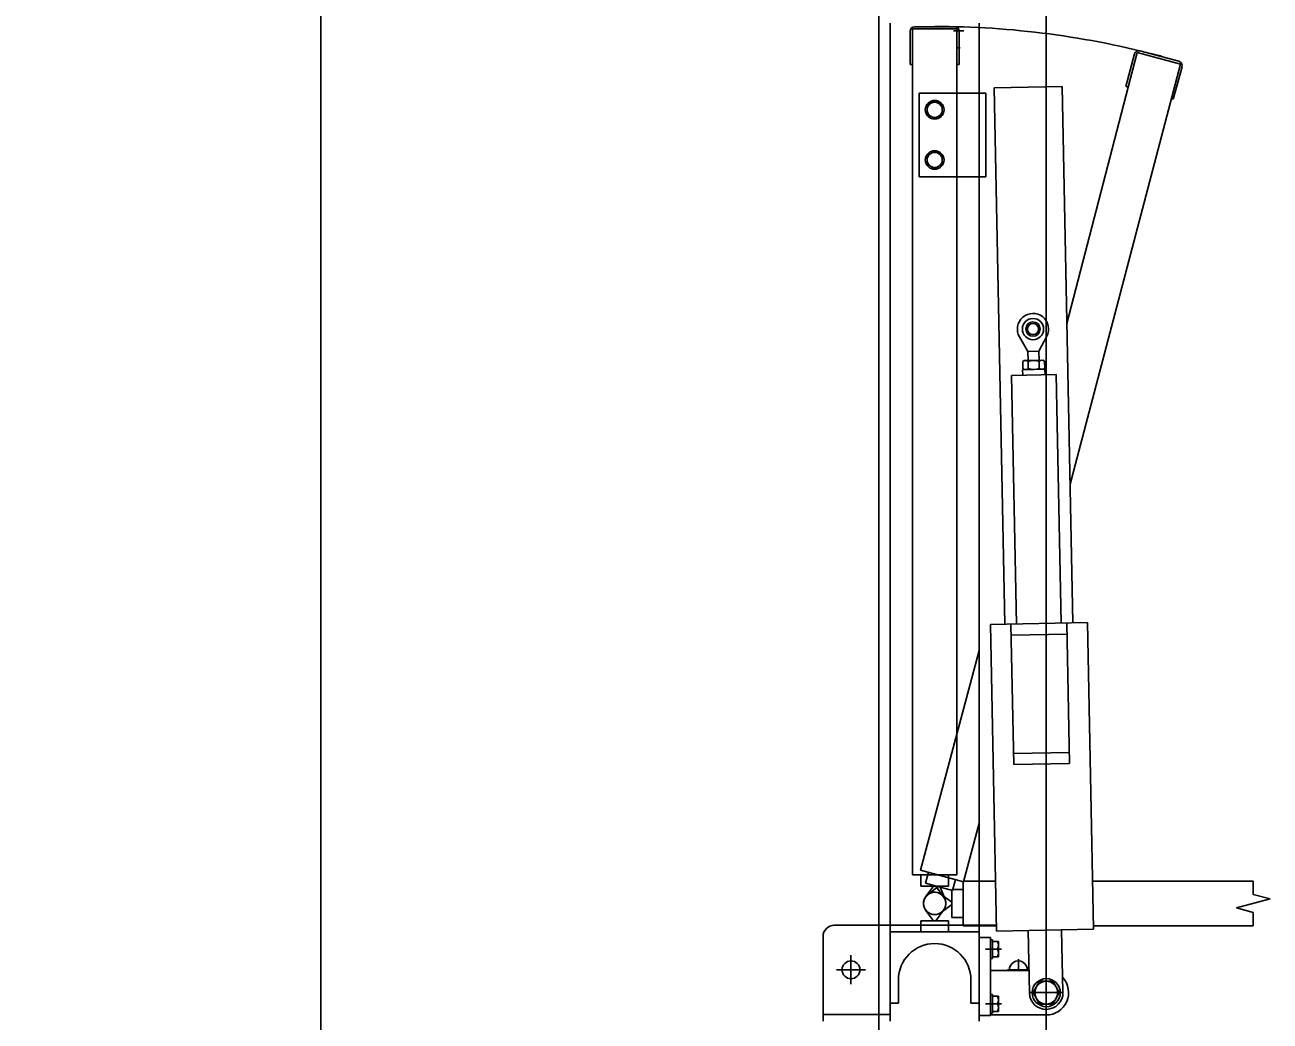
# Model space of a CAD drawing. Extents: x -264222 to -263592, y -1242345 to -1242048.
# Drawn here: x -263795.808 to -263794.692, y -1242183.997 to -1242183.104 of the extents above; entities that cross this region are included whole.
import ezdxf

# ---------------------------------------------------------------- set-up
doc = ezdxf.new("R2010")
doc.units = 0
doc.layers.add('HESCON_OSI_STAVBY_KFA', color=7, linetype='Continuous')
doc.layers.add('KFA_2D_SITUACIA_DSP', color=7, linetype='Continuous')

msp = doc.modelspace()

# ---------------------------------------------------------------- linework, layer by layer
at = {"layer": 'HESCON_OSI_STAVBY_KFA'}
msp.add_line((-263795.5428, -1242083.2372), (-263795.5428, -1242246.7072), dxfattribs=at)
at = {"layer": 'KFA_2D_SITUACIA_DSP'}
for p, q in [((-263795.0428, -1242101.7691), (-263795.0428, -1242226.9954)), ((-263795.0327, -1242183.1025), (-263795.0327, -1242183.997)), ((-263794.9747, -1242183.1055), (-263795.0107, -1242183.1055)), ((-263794.9527, -1242183.1025), (-263794.9527, -1242183.997)), ((-263795.0147, -1242183.1095), (-263795.0147, -1242183.1395)), ((-263795.0127, -1242183.1075), (-263795.0127, -1242183.866)), ((-263794.9727, -1242183.1075), (-263795.0127, -1242183.1075)), ((-263794.9757, -1242183.1093), (-263794.9667, -1242183.1093)), ((-263794.9727, -1242183.1075), (-263794.9727, -1242183.866)), ((-263794.9707, -1242183.1095), (-263794.9707, -1242183.1395)), ((-263794.9698, -1242183.1246), (-263794.9727, -1242183.1246)), ((-263794.8111, -1242183.1286), (-263794.8742, -1242183.3717)), ((-263794.8111, -1242183.1286), (-263794.7725, -1242183.139)), ((-263794.8087, -1242183.1272), (-263794.7739, -1242183.1365)), ((-263795.0127, -1242183.1395), (-263795.0147, -1242183.1395)), ((-263794.9707, -1242183.1395), (-263794.9727, -1242183.1395)), ((-263794.7725, -1242183.139), (-263794.8713, -1242183.5156)), ((-263794.8213, -1242183.159), (-263794.8136, -1242183.13)), ((-263794.771, -1242183.1414), (-263794.7788, -1242183.1704)), ((-263794.9394, -1242183.1603), (-263794.8784, -1242183.159)), ((-263794.9394, -1242183.1603), (-263794.9298, -1242183.6412)), ((-263794.8688, -1242183.64), (-263794.8784, -1242183.159)), ((-263794.8194, -1242183.1595), (-263794.8213, -1242183.159)), ((-263795.0067, -1242183.165), (-263795.0067, -1242183.24)), ((-263794.9527, -1242183.165), (-263795.0067, -1242183.165)), ((-263794.9927, -1242183.1721), (-263794.9995, -1242183.1761)), ((-263794.9859, -1242183.1761), (-263794.9927, -1242183.1721)), ((-263794.9467, -1242183.165), (-263794.9527, -1242183.165)), ((-263794.9467, -1242183.165), (-263794.9467, -1242183.24)), ((-263794.7788, -1242183.1704), (-263794.7807, -1242183.1699)), ((-263794.9995, -1242183.1761), (-263794.9995, -1242183.1839)), ((-263794.9995, -1242183.1839), (-263794.9927, -1242183.1878)), ((-263794.9927, -1242183.1878), (-263794.9859, -1242183.1839)), ((-263794.9859, -1242183.1839), (-263794.9859, -1242183.1761)), ((-263794.9927, -1242183.2171), (-263794.9995, -1242183.2211)), ((-263794.9859, -1242183.2211), (-263794.9927, -1242183.2171)), ((-263794.9995, -1242183.2211), (-263794.9995, -1242183.2289)), ((-263794.9995, -1242183.2289), (-263794.9927, -1242183.2328)), ((-263794.9927, -1242183.2328), (-263794.9859, -1242183.2289)), ((-263794.9859, -1242183.2289), (-263794.9859, -1242183.2211)), ((-263794.9527, -1242183.24), (-263795.0067, -1242183.24)), ((-263794.9467, -1242183.24), (-263794.9527, -1242183.24)), ((-263794.9092, -1242183.3967), (-263794.9167, -1242183.3836)), ((-263794.8992, -1242183.3965), (-263794.8922, -1242183.3831)), ((-263794.9092, -1242183.3967), (-263794.8992, -1242183.3965)), ((-263794.9092, -1242183.3967), (-263794.909, -1242183.4049)), ((-263794.8992, -1242183.3965), (-263794.899, -1242183.4047)), ((-263794.9125, -1242183.4049), (-263794.9138, -1242183.4057)), ((-263794.9138, -1242183.4057), (-263794.9137, -1242183.4122)), ((-263794.8955, -1242183.4046), (-263794.9125, -1242183.4049)), ((-263794.9089, -1242183.4056), (-263794.9088, -1242183.4121)), ((-263794.8991, -1242183.4054), (-263794.899, -1242183.4119)), ((-263794.8955, -1242183.4046), (-263794.8942, -1242183.4053)), ((-263794.8942, -1242183.4053), (-263794.8941, -1242183.4118)), ((-263794.8838, -1242183.4174), (-263794.9238, -1242183.4182)), ((-263794.9238, -1242183.4182), (-263794.9193, -1242183.641)), ((-263794.8939, -1242183.4126), (-263794.9139, -1242183.413)), ((-263794.9139, -1242183.413), (-263794.9138, -1242183.418)), ((-263794.9124, -1242183.4129), (-263794.9137, -1242183.4122)), ((-263794.8954, -1242183.4126), (-263794.9124, -1242183.4129)), ((-263794.8954, -1242183.4126), (-263794.8941, -1242183.4118)), ((-263794.8939, -1242183.4126), (-263794.8938, -1242183.4176)), ((-263794.8838, -1242183.4174), (-263794.8793, -1242183.6402)), ((-263794.8558, -1242183.6397), (-263794.9428, -1242183.6414)), ((-263794.9428, -1242183.6414), (-263794.9373, -1242183.9164)), ((-263794.9243, -1242183.6411), (-263794.9218, -1242183.7671)), ((-263794.8743, -1242183.6401), (-263794.8718, -1242183.7661)), ((-263794.8504, -1242183.9146), (-263794.8558, -1242183.6397)), ((-263794.8741, -1242183.6501), (-263794.9241, -1242183.6511)), ((-263794.9527, -1242183.6649), (-263795.0055, -1242183.8617)), ((-263794.872, -1242183.7561), (-263794.922, -1242183.7571)), ((-263794.8718, -1242183.7661), (-263794.9218, -1242183.7671)), ((-263794.9527, -1242183.8195), (-263794.9668, -1242183.872)), ((-263795.0055, -1242183.8617), (-263794.9668, -1242183.872)), ((-263794.9982, -1242183.8636), (-263795.0008, -1242183.8733)), ((-263794.9727, -1242183.866), (-263795.0127, -1242183.866)), ((-263795.0052, -1242183.866), (-263795.0052, -1242183.876)), ((-263795.0052, -1242183.866), (-263794.9802, -1242183.866)), ((-263795.0052, -1242183.876), (-263794.9802, -1242183.876)), ((-263794.9767, -1242183.8798), (-263795.0008, -1242183.8733)), ((-263795.0008, -1242183.8856), (-263794.9937, -1242183.876)), ((-263794.9897, -1242183.8763), (-263794.999, -1242183.8837)), ((-263794.9937, -1242183.876), (-263794.9917, -1242183.876)), ((-263794.9917, -1242183.876), (-263794.9847, -1242183.8856)), ((-263794.9878, -1242183.8768), (-263794.9897, -1242183.8763)), ((-263794.9834, -1242183.8878), (-263794.9878, -1242183.8768)), ((-263794.9802, -1242183.866), (-263794.9802, -1242183.876)), ((-263794.9741, -1242183.8701), (-263794.9767, -1242183.8798)), ((-263794.9672, -1242183.8715), (-263794.9672, -1242183.9115)), ((-263794.9382, -1242183.8715), (-263794.9672, -1242183.8715)), ((-263794.7071, -1242183.8715), (-263794.8512, -1242183.8715)), ((-263794.7071, -1242183.8835), (-263794.7071, -1242183.8715)), ((-263794.9772, -1242183.8905), (-263794.9868, -1242183.8834)), ((-263794.9772, -1242183.904), (-263794.9772, -1242183.879)), ((-263794.9672, -1242183.879), (-263794.9772, -1242183.879)), ((-263794.9672, -1242183.904), (-263794.9672, -1242183.879)), ((-263794.7221, -1242183.8955), (-263794.6921, -1242183.8875)), ((-263794.6921, -1242183.8875), (-263794.7071, -1242183.8835)), ((-263794.9937, -1242183.907), (-263795.0008, -1242183.8974)), ((-263794.9847, -1242183.8974), (-263794.9917, -1242183.907)), ((-263794.9868, -1242183.8995), (-263794.9772, -1242183.8925)), ((-263794.9772, -1242183.8925), (-263794.9772, -1242183.8905)), ((-263794.7071, -1242183.8995), (-263794.7221, -1242183.8955)), ((-263795.0052, -1242183.907), (-263794.9802, -1242183.907)), ((-263795.0052, -1242183.917), (-263795.0052, -1242183.907)), ((-263794.9917, -1242183.907), (-263794.9937, -1242183.907)), ((-263794.9802, -1242183.917), (-263794.9802, -1242183.907)), ((-263794.9672, -1242183.904), (-263794.9772, -1242183.904)), ((-263794.7071, -1242183.9115), (-263794.7071, -1242183.8995)), ((-263795.0927, -1242183.997), (-263795.0927, -1242183.921)), ((-263795.0327, -1242183.911), (-263795.0827, -1242183.911)), ((-263794.9527, -1242183.911), (-263795.0327, -1242183.911)), ((-263794.9527, -1242183.917), (-263795.0327, -1242183.917)), ((-263795.0052, -1242183.917), (-263794.9802, -1242183.917)), ((-263794.9374, -1242183.9115), (-263794.9672, -1242183.9115)), ((-263794.9375, -1242183.911), (-263794.9527, -1242183.911)), ((-263794.9373, -1242183.9164), (-263794.8504, -1242183.9146)), ((-263794.9089, -1242183.9158), (-263794.9077, -1242183.9718)), ((-263794.8777, -1242183.9712), (-263794.8789, -1242183.9152)), ((-263794.7071, -1242183.9115), (-263794.8504, -1242183.9115)), ((-263794.9527, -1242183.922), (-263794.9427, -1242183.922)), ((-263794.9527, -1242183.992), (-263794.9527, -1242183.922)), ((-263794.9329, -1242183.9325), (-263794.9472, -1242183.9325)), ((-263794.9427, -1242183.992), (-263794.9427, -1242183.922)), ((-263794.9427, -1242183.9241), (-263794.9427, -1242183.9409)), ((-263794.941, -1242183.9241), (-263794.9427, -1242183.9241)), ((-263794.941, -1242183.9241), (-263794.941, -1242183.9409)), ((-263794.941, -1242183.9257), (-263794.941, -1242183.9393)), ((-263794.9355, -1242183.9257), (-263794.941, -1242183.9257)), ((-263794.941, -1242183.9325), (-263794.9364, -1242183.9325)), ((-263794.9355, -1242183.9393), (-263794.9355, -1242183.9257)), ((-263795.0677, -1242183.964), (-263795.0677, -1242183.938)), ((-263794.941, -1242183.9409), (-263794.9427, -1242183.9409)), ((-263794.941, -1242183.9393), (-263794.9355, -1242183.9393)), ((-263794.9177, -1242183.9515), (-263794.9177, -1242183.9414)), ((-263795.0547, -1242183.951), (-263795.0807, -1242183.951)), ((-263794.9427, -1242183.9515), (-263794.9081, -1242183.9515)), ((-263794.9082, -1242183.951), (-263794.9273, -1242183.951)), ((-263795.0252, -1242183.96), (-263795.0252, -1242183.981)), ((-263794.9602, -1242183.96), (-263794.9602, -1242183.981)), ((-263794.9045, -1242183.9715), (-263794.8986, -1242183.9613)), ((-263794.8986, -1242183.9613), (-263794.8869, -1242183.9613)), ((-263794.8927, -1242183.9871), (-263794.8927, -1242183.9559)), ((-263794.8869, -1242183.9613), (-263794.881, -1242183.9715)), ((-263794.9427, -1242183.9731), (-263794.9427, -1242183.9899)), ((-263794.941, -1242183.9731), (-263794.9427, -1242183.9731)), ((-263794.941, -1242183.9731), (-263794.941, -1242183.9899)), ((-263794.941, -1242183.9747), (-263794.941, -1242183.9883)), ((-263794.9355, -1242183.9747), (-263794.941, -1242183.9747)), ((-263794.9355, -1242183.9883), (-263794.9355, -1242183.9747)), ((-263794.8771, -1242183.9715), (-263794.9083, -1242183.9715)), ((-263794.8986, -1242183.9817), (-263794.9045, -1242183.9715)), ((-263794.881, -1242183.9715), (-263794.8869, -1242183.9817)), ((-263795.0252, -1242183.981), (-263795.0327, -1242183.981)), ((-263794.9527, -1242183.981), (-263794.9602, -1242183.981)), ((-263794.9329, -1242183.9815), (-263794.9472, -1242183.9815)), ((-263794.941, -1242183.9815), (-263794.9364, -1242183.9815)), ((-263794.941, -1242183.9883), (-263794.9355, -1242183.9883)), ((-263794.8869, -1242183.9817), (-263794.8986, -1242183.9817)), ((-263795.0327, -1242183.991), (-263795.0927, -1242183.991)), ((-263794.9527, -1242183.992), (-263794.9427, -1242183.992)), ((-263794.941, -1242183.9899), (-263794.9427, -1242183.9899)), ((-263794.9427, -1242183.9915), (-263794.8927, -1242183.9915))]:
    msp.add_line(p, q, dxfattribs=at)
msp.add_lwpolyline([(-263794.8928, -1242227.3822), (-263808.9678, -1242241.4572), (-263894.9678, -1242241.4572), (-263909.0428, -1242227.3822), (-263909.0428, -1242196.3327), (-263914.1428, -1242196.3327), (-263914.1428, -1242132.4327), (-263909.0428, -1242132.4327), (-263909.0428, -1242101.3822), (-263894.9678, -1242087.3072), (-263808.9678, -1242087.3072), (-263794.8928, -1242101.3822), (-263794.8928, -1242227.3822)], dxfattribs=at)
for centre, radius in [((-263794.9927, -1242183.18), 0.0084), ((-263794.9927, -1242183.18), 0.0068), ((-263794.9927, -1242183.225), 0.0084), ((-263794.9927, -1242183.225), 0.0068), ((-263794.9046, -1242183.3766), 0.00952), ((-263794.9046, -1242183.3766), 0.00645), ((-263794.9046, -1242183.3766), 0.005), ((-263795.0677, -1242183.951), 0.008), ((-263794.8927, -1242183.9715), 0.0126), ((-263794.8927, -1242183.9715), 0.0102)]:
    msp.add_circle(centre, radius, dxfattribs=at)
for centre, radius, start, end in [((-263795.0107, -1242183.1095), 0.004, 90, 180), ((-263794.9927, -1242183.8915), 0.7862, 75, 90), ((-263794.9747, -1242183.1095), 0.004, 0, 90), ((-263794.8097, -1242183.131), 0.004, 75, 165), ((-263794.7749, -1242183.1404), 0.004, 345, 75), ((-263794.9046, -1242183.3766), 0.014, 332.4029, 209.8771), ((-263794.9113, -1242183.4092), 0.00432, 56.5466, 125.7334), ((-263794.9037, -1242183.4209), 0.0161, 73.4401, 108.8399), ((-263794.8991, -1242183.4054), 0.0001, 181.14, 250.3268), ((-263794.8966, -1242183.4089), 0.00432, 56.5466, 125.7334), ((-263794.9113, -1242183.4086), 0.00432, 236.5466, 305.7334), ((-263794.9042, -1242183.3966), 0.0161, 253.4401, 288.8399), ((-263794.899, -1242183.4119), 0.0001, 111.9532, 181.14), ((-263794.8966, -1242183.4083), 0.00432, 236.5466, 305.7334), ((-263794.9927, -1242183.8915), 0.01, 323.6139, 216.3861), ((-263794.9927, -1242183.8915), 0.01, 53.6139, 306.3861), ((-263794.9927, -1242183.8915), 0.01, 128.6139, 21.3861), ((-263794.9927, -1242183.8915), 0.01, 143.6139, 36.3861), ((-263795.0827, -1242183.921), 0.01, 90, 180), ((-263794.9927, -1242183.96), 0.0325, 0, 180), ((-263794.9423, -1242183.9291), 0.0068, 330, 30), ((-263794.9423, -1242183.9359), 0.0068, 330, 30), ((-263794.9177, -1242183.951), 0.008, 356.4167, 183.5833), ((-263794.8927, -1242183.9715), 0.02, 270, 42.5496), ((-263794.9423, -1242183.9781), 0.0068, 330, 30), ((-263794.8927, -1242183.9715), 0.015, 181.14, 1.14), ((-263794.9423, -1242183.9849), 0.0068, 330, 30)]:
    msp.add_arc(centre, radius, start, end, dxfattribs=at)

doc.saveas('drawing.dxf')
